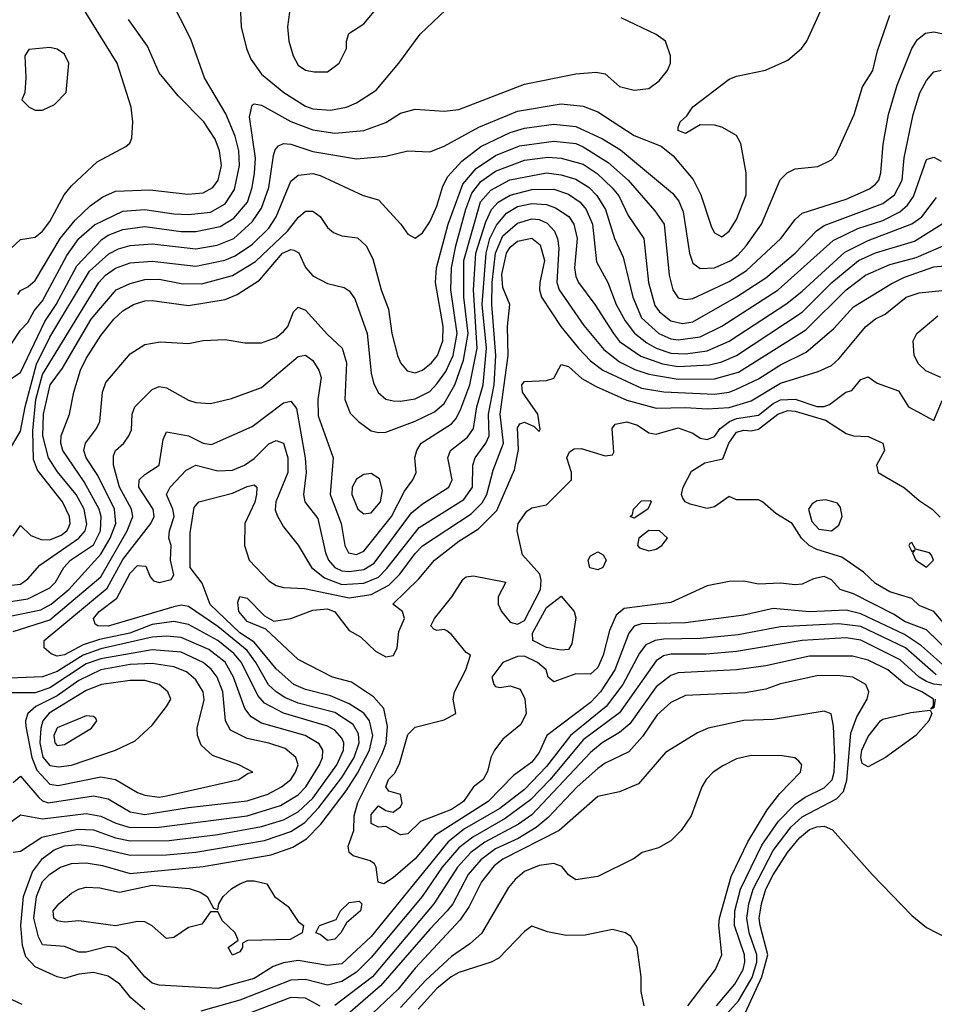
# Model space of a CAD drawing. Header units: inches. Extents: x 1793389 to 1900389, y 320802 to 470796.
# Tile 679 of 752: x 1866188 to 1868691, y 442115 to 444809. Entities that reach past the tile are written whole.
import ezdxf

# ---------------------------------------------------------------- set-up
doc = ezdxf.new("R2010")
doc.units = ezdxf.units.IN
doc.header["$MEASUREMENT"] = 0
doc.layers.add('B8464', color=7, linetype='Continuous')

msp = doc.modelspace()

# ---------------------------------------------------------------- linework, layer by layer
at = {"layer": 'B8464', "color": 2}
for points, elevation in [([(1866110, 443839.5), (1866190, 443959.1), (1866210, 443980.7), (1866227.3, 444012.7), (1866250, 444039.5), (1866316.4, 444163.6), (1866350, 444210.3), (1866392.3, 444247.7), (1866470, 444284.9), (1866530, 444290.2), (1866610, 444277.7), (1866650, 444276.1), (1866710, 444282.7), (1866750, 444305.7), (1866775.7, 444344.3), (1866789.8, 444410), (1866787.4, 444450), (1866778, 444490), (1866751.7, 444551.7), (1866693.6, 444650), (1866656.1, 444756.1), (1866599, 444870)], 342), ([(1866790.6, 444870), (1866794.4, 444790), (1866808.5, 444730), (1866820.8, 444700.8), (1866850, 444660.5), (1866910.6, 444610), (1866970, 444572.4), (1866990, 444565.3), (1867038.6, 444561.4), (1867082, 444570), (1867110, 444581.6), (1867163.3, 444616.7), (1867225.2, 444690), (1867284, 444770), (1867389, 444870)], 342), ([(1866149.7, 444170), (1866190, 444207.3), (1866230, 444214), (1866250, 444230.6), (1866270, 444257.3), (1866309.7, 444330.3), (1866330, 444354.8), (1866400.1, 444419.9), (1866478, 444462), (1866488.9, 444471.1), (1866494.6, 444485.4), (1866497.2, 444530), (1866492.7, 444570), (1866454.5, 444690), (1866353.1, 444853.1)], 350), ([(1866158.7, 443630), (1866190, 443682.8), (1866202.4, 443750), (1866233.7, 443866.3), (1866270, 443940.3), (1866378.7, 444121.3), (1866431.5, 444168.5), (1866457.8, 444182.2), (1866490, 444191.4), (1866550, 444196.1), (1866670, 444182), (1866727.9, 444192.1), (1866773.6, 444210), (1866824.4, 444255.6), (1866850, 444293), (1866869.8, 444350), (1866882.3, 444437.7), (1866886.7, 444453.3), (1866895.9, 444464.1), (1866909.6, 444470.4), (1866930, 444468.5), (1866990, 444448.9), (1867110, 444428.4), (1867190, 444435.5), (1867250, 444450.6), (1867310, 444447.3), (1867350, 444463), (1867444.9, 444515.1), (1867550, 444558.9), (1867670, 444578.7), (1867730, 444572.2), (1867770, 444557.1), (1867870, 444492.7), (1867943.5, 444463.5), (1867976.3, 444436.3), (1868031.6, 444371.6), (1868052.4, 444330), (1868081.7, 444241.7), (1868090, 444226), (1868110, 444214.8), (1868130, 444230.8), (1868150, 444262.8), (1868176.3, 444330), (1868176.3, 444390), (1868162, 444470), (1868150, 444492.3), (1868110, 444515.1), (1868090, 444520.9), (1868050, 444521.2), (1868010, 444498), (1867990, 444506), (1867990, 444514), (1867995.3, 444530), (1868013.6, 444546.4), (1868030, 444570.8), (1868130, 444646), (1868150, 444654.8), (1868229.3, 444670.7), (1868290, 444698), (1868328, 444730), (1868342, 444750), (1868390, 444854)], 334), ([(1866926, 444830), (1866921, 444790), (1866924.7, 444750), (1866936, 444710), (1866950, 444684.7), (1866970, 444671.3), (1866993.6, 444666.4), (1867030, 444666.8), (1867062, 444690), (1867082, 444730), (1867082, 444750), (1867088.9, 444771.1), (1867130, 444798), (1867172.1, 444847.9)], 346), ([(1866150, 443817.1), (1866190, 443844), (1866256.4, 443983.6), (1866287.8, 444030), (1866344.1, 444135.9), (1866412.2, 444207.8), (1866430, 444219.6), (1866470, 444234.9), (1866530, 444243.6), (1866630, 444229.2), (1866670, 444229.1), (1866736.5, 444243.5), (1866773.6, 444266.4), (1866810.9, 444310), (1866824.2, 444350), (1866830.8, 444389.2), (1866833.1, 444430), (1866817, 444543), (1866824.5, 444575.5), (1866830, 444578.8), (1866850, 444575.5), (1866930.2, 444530.2), (1866990, 444507.4), (1867050, 444498.9), (1867130, 444506.4), (1867190, 444528), (1867230, 444553), (1867270, 444564), (1867350, 444559.1), (1867390, 444563), (1867570, 444632.4), (1867710, 444660.7), (1867766, 444666), (1867790, 444661), (1867830, 444626.8), (1867870, 444616), (1867910, 444621), (1867938, 444642), (1867961.2, 444670), (1867969.2, 444690), (1867969, 444710), (1867955.3, 444750), (1867930, 444768.7), (1867834.6, 444814.6)], 338), ([(1866170, 443396), (1866190, 443424.7), (1866218, 443398), (1866246.3, 443386.3), (1866270, 443385.8), (1866301.5, 443398.5), (1866316.9, 443410), (1866321, 443419), (1866325.7, 443430), (1866324.4, 443450), (1866305.4, 443490), (1866236.8, 443576.8), (1866225.7, 443605.7), (1866223.8, 443683.8), (1866232.2, 443770), (1866250, 443838), (1866404.8, 444090), (1866423, 444110), (1866450, 444128.9), (1866490, 444143.6), (1866550, 444147.9), (1866670, 444134.9), (1866748.9, 444151.1), (1866777.2, 444162.8), (1866825.1, 444194.9), (1866870, 444238.7), (1866889.8, 444270), (1866930, 444367.3), (1866950, 444383.8), (1866990, 444388.5), (1867010, 444383.1), (1867128.1, 444328.1), (1867170, 444316), (1867231, 444250), (1867250, 444222), (1867270, 444211.3), (1867290, 444226), (1867310, 444256), (1867330, 444298.8), (1867346.1, 444353.9), (1867360, 444380), (1867398, 444422), (1867450, 444462.3), (1867530, 444500.2), (1867570, 444512.7), (1867650, 444523.2), (1867710, 444517.3), (1867782.7, 444482.7), (1867832.7, 444452.7), (1867974.7, 444334.7), (1867992.2, 444312.2), (1868003.7, 444283.7), (1868021.3, 444170), (1868030, 444142.8), (1868050, 444128.2), (1868090, 444130.3), (1868134, 444150), (1868154.7, 444165.3), (1868176.3, 444190), (1868218.7, 444250), (1868269.5, 444370.5), (1868288.7, 444390), (1868310, 444401), (1868372.5, 444407.5), (1868410, 444426), (1868422, 444438), (1868472.3, 444550), (1868494.5, 444625.5), (1868522.7, 444670), (1868535.9, 444724.1), (1868570, 444822)], 330), ([(1866183, 444057), (1866190, 444068), (1866210, 444078), (1866230, 444095.5), (1866298.5, 444210), (1866339.2, 444260.8), (1866380.6, 444299.4), (1866415.5, 444324.5), (1866450, 444339.5), (1866543.9, 444343.9), (1866648.1, 444331.9), (1866690, 444335.8), (1866716.2, 444350), (1866731.2, 444370), (1866740.5, 444410), (1866734.7, 444450), (1866722.5, 444482.5), (1866692, 444530), (1866621.2, 444601.2), (1866570, 444664), (1866537.2, 444737.2), (1866486, 444810)], 346), ([(1866150, 443259.5), (1866190, 443264.6), (1866210, 443279.3), (1866243.3, 443316.7), (1866349.7, 443390), (1866367.3, 443410), (1866371.6, 443428.4), (1866364.5, 443470), (1866342.7, 443510), (1866291.4, 443571.4), (1866266.6, 443610), (1866250.8, 443670), (1866252.8, 443730), (1866271.3, 443810), (1866304.6, 443855.4), (1866383.1, 443990), (1866452.3, 444070), (1866490, 444087.2), (1866530, 444098.3), (1866570, 444099), (1866630, 444087.4), (1866686.3, 444086.3), (1866770, 444109), (1866832.9, 444147.1), (1866920.5, 444230), (1866950, 444267.7), (1866970, 444284.9), (1866990, 444284.9), (1867010, 444270.7), (1867030, 444240.7), (1867046.9, 444226.9), (1867070, 444218), (1867112, 444212), (1867136.3, 444190), (1867154.7, 444154.7), (1867177.1, 444070), (1867197.3, 444017.3), (1867206.4, 443950), (1867221.6, 443890), (1867230.6, 443870), (1867248.6, 443848.6), (1867270, 443843), (1867290, 443850.4), (1867315.1, 443870), (1867331, 443890), (1867345.7, 443930), (1867346.9, 443970), (1867326, 444090), (1867328.5, 444130), (1867360.3, 444250), (1867401, 444359), (1867437.6, 444402.4), (1867490, 444437.6), (1867556, 444464), (1867650, 444476.9), (1867709.7, 444470.3), (1867730, 444460.8), (1867798.2, 444418.2), (1867853.7, 444370), (1867926.5, 444286.5), (1867952, 444250), (1867965.3, 444110), (1867975.5, 444070), (1867990, 444047.7), (1868010, 444043), (1868030, 444046.4), (1868130, 444092.9), (1868177.2, 444122.8), (1868271.6, 444210), (1868310, 444262), (1868330, 444279.3), (1868450, 444318), (1868513.9, 444346.1), (1868530, 444359.1), (1868539.5, 444370), (1868545.1, 444390), (1868551.3, 444468.7), (1868566, 444550), (1868589.7, 444630), (1868629.7, 444730.3), (1868645.1, 444754.9), (1868667.6, 444772.4), (1868690, 444776.4), (1868711.8, 444771.8)], 326), ([(1866132.4, 443212.4), (1866210, 443224.7), (1866270, 443254), (1866286, 443270), (1866308.3, 443310), (1866326.6, 443330), (1866390, 443371.8), (1866408.9, 443410), (1866410.8, 443450), (1866405.6, 443470), (1866364.3, 443544.3), (1866305.7, 443630), (1866300.5, 443650), (1866301.3, 443670), (1866324.5, 443730), (1866336.2, 443790), (1866354.3, 443850), (1866370, 443882), (1866410, 443944.9), (1866445.6, 443990), (1866470, 444012.2), (1866499.3, 444030), (1866530, 444039.5), (1866550, 444040.4), (1866650, 444027), (1866750, 444043.1), (1866782.8, 444057.2), (1866844.1, 444095.9), (1866906.9, 444170), (1866930, 444180.3), (1866938.5, 444178.5), (1866951.5, 444171.5), (1866970, 444130.8), (1866990, 444108.2), (1867030, 444087.3), (1867075.9, 444075.9), (1867090, 444066.8), (1867105.1, 444045.1), (1867138.7, 443950), (1867150, 443842), (1867155.8, 443815.8), (1867168.9, 443788.9), (1867190, 443770.6), (1867210, 443766.4), (1867230, 443764.9), (1867270, 443771.8), (1867310, 443792), (1867330, 443812.2), (1867353.9, 443846.1), (1867374, 443890), (1867385.7, 443950), (1867367.9, 444070), (1867369.8, 444130), (1867381.5, 444190), (1867409.3, 444290.7), (1867425.8, 444334.2), (1867450, 444366.5), (1867490, 444394.4), (1867570, 444424.7), (1867633.3, 444433.3), (1867670.2, 444430.2), (1867730, 444413.8), (1867768.6, 444388.6), (1867809.3, 444349.3), (1867827.4, 444327.4), (1867853.7, 444273.7), (1867895.8, 444210), (1867908.9, 444090), (1867926.7, 444026.7), (1867938.7, 444010), (1867970, 443984.9), (1868002, 443978), (1868030, 443982.7), (1868150, 444050.3), (1868230, 444102.6), (1868310, 444170.4), (1868368.9, 444231.1), (1868390, 444246), (1868550, 444306.5), (1868582, 444330), (1868603.5, 444370), (1868608.6, 444431.4), (1868633, 444550), (1868651.3, 444608.7), (1868670, 444642.8), (1868690, 444666.8), (1868710, 444670.8)], 322), ([(1866130, 443170.2), (1866245.4, 443194.6), (1866274, 443210), (1866322, 443250), (1866410, 443346.3), (1866435.4, 443390), (1866450.8, 443430), (1866447.7, 443470), (1866401.5, 443561.5), (1866369.7, 443610), (1866363.5, 443630), (1866367.8, 443650), (1866398.4, 443690), (1866407.6, 443710), (1866414.5, 443790), (1866423.3, 443816.7), (1866490, 443894.8), (1866530, 443920.7), (1866572.5, 443927.5), (1866650, 443922.8), (1866690, 443930.8), (1866750, 443934), (1866804.5, 443924.5), (1866850, 443924.9), (1866890, 443939.1), (1866910, 443956.3), (1866922, 443970), (1866937.2, 444010), (1866950, 444022.8), (1866970, 444014), (1867030, 443947.3), (1867070.4, 443910.4), (1867082.4, 443870), (1867078, 443770), (1867092.8, 443732.8), (1867114.8, 443710), (1867150, 443684), (1867170, 443679.1), (1867190, 443680.5), (1867270.5, 443710.5), (1867323.6, 443736.4), (1867350, 443758.4), (1867378.7, 443810), (1867402.9, 443877.1), (1867415, 443950), (1867403.2, 444050), (1867403.2, 444150), (1867449.3, 444310.7), (1867477.7, 444342.3), (1867529.2, 444370.8), (1867630, 444390.2), (1867670, 444384.9), (1867710, 444372.7), (1867746.7, 444350), (1867767.7, 444327.7), (1867791.6, 444290), (1867815.8, 444210), (1867839.6, 444159.6), (1867866.3, 444050), (1867890, 443993), (1867937.1, 443950), (1867970, 443935.8), (1867990, 443933.4), (1868050, 443941.3), (1868109.8, 443970.2), (1868264.2, 444070), (1868414.9, 444205.1), (1868482, 444238), (1868550, 444259.7), (1868596.8, 444283.2), (1868618.2, 444301.8), (1868634.3, 444325.7), (1868670, 444426.8), (1868690, 444433.4), (1868710, 444421.6)], 318), ([(1866170, 443135.2), (1866270, 443166.4), (1866410, 443284.9), (1866481.8, 443410), (1866497.7, 443450), (1866493.7, 443470), (1866461.4, 443530), (1866444.7, 443590), (1866444.2, 443615.8), (1866449.7, 443630.3), (1866473.2, 443650), (1866486.6, 443670), (1866493.4, 443686.6), (1866495.6, 443730), (1866502.9, 443750), (1866550, 443797.3), (1866570, 443805.5), (1866590, 443801.6), (1866650, 443768), (1866670, 443762), (1866710, 443759.1), (1866767.2, 443772.8), (1866850, 443803), (1866950, 443887.3), (1866970, 443890.7), (1866990, 443876.3), (1867006.7, 443850), (1867013.4, 443830), (1867003.6, 443770), (1867005.1, 443725.1), (1867045.5, 443610), (1867038, 443510), (1867067.4, 443430), (1867077.6, 443370), (1867088.2, 443350), (1867110, 443346), (1867130, 443354.4), (1867205.1, 443450), (1867240.9, 443519.1), (1867263.7, 443550), (1867272.7, 443570), (1867269.6, 443610.4), (1867274.5, 443630), (1867286.6, 443650), (1867370, 443703.1), (1867382.6, 443717.4), (1867395.7, 443744.3), (1867420.3, 443810), (1867439.9, 443910), (1867429.9, 444070), (1867436.5, 444170), (1867463.6, 444256.4), (1867479.3, 444290), (1867497.4, 444310), (1867530, 444329.2), (1867590, 444344.5), (1867650, 444345.5), (1867690, 444331.6), (1867722, 444310), (1867738.3, 444290), (1867756.1, 444250), (1867766.4, 444146.4), (1867797.6, 444090), (1867820.9, 444030), (1867844.7, 443984.7), (1867870.9, 443950.9), (1867904.6, 443924.6), (1867930.4, 443910), (1867970, 443896.5), (1868010, 443894.7), (1868070, 443902.8), (1868130, 443929), (1868287.5, 444032.5), (1868330, 444066), (1868446.8, 444173.2), (1868510, 444205.2), (1868630, 444250.3), (1868656.9, 444270), (1868697.7, 444322.3)], 314), ([(1866170, 442530.5), (1866190, 442533.4), (1866248, 442572), (1866346.1, 442593.9), (1866390, 442592.2), (1866450.2, 442570.2), (1866490, 442562), (1866596.9, 442563.1), (1866730, 442579.7), (1866850, 442601.6), (1866910, 442619.2), (1866950, 442641.3), (1866990, 442678.5), (1867055.5, 442770), (1867074, 442810), (1867074.8, 442830), (1867070, 442842.7), (1867050, 442865.1), (1867030, 442876), (1866910, 442910.9), (1866858.3, 442938.3), (1866840, 442960), (1866795.1, 443050), (1866774.2, 443074.2), (1866730, 443109.8), (1866650, 443154), (1866610, 443162.4), (1866550, 443153.8), (1866489.5, 443130.5), (1866406.6, 443113.4), (1866361.7, 443098.3), (1866310, 443071.1), (1866290, 443067.3), (1866274, 443074), (1866255.1, 443090), (1866255.1, 443110), (1866426.9, 443253.2), (1866470, 443331.7), (1866546.9, 443430), (1866555.8, 443450), (1866552.8, 443470), (1866514, 443530), (1866515.1, 443550), (1866530, 443564.9), (1866569.5, 443590.5), (1866580.1, 443659.9), (1866590, 443681), (1866650, 443670.4), (1866690, 443650.4), (1866713, 443647), (1866824.2, 443695.8), (1866910, 443760.4), (1866930, 443764.9), (1866945.3, 443745.3), (1866969, 443610), (1866971.8, 443570), (1866964.4, 443510), (1866968.2, 443490), (1867003.8, 443443.8), (1867024.4, 443350), (1867033.1, 443330), (1867050.4, 443310), (1867070, 443301.2), (1867090, 443298.8), (1867130, 443304.5), (1867158, 443322), (1867260.6, 443459.4), (1867290, 443484.2), (1867362.9, 443530), (1867371.5, 443550), (1867359.6, 443610), (1867367.3, 443630), (1867413.5, 443666.5), (1867429.8, 443690.2), (1867439.3, 443750), (1867456.2, 443810), (1867466, 443910), (1867454.1, 444030), (1867464.5, 444170), (1867474.7, 444210), (1867492.8, 444247.2), (1867520.2, 444279.8), (1867550, 444298.2), (1867590, 444306.2), (1867630, 444303.2), (1867654.5, 444294.5), (1867691, 444271), (1867704.6, 444250), (1867714, 444210), (1867706.5, 444130), (1867710, 444106.8), (1867717, 444090), (1867762, 444030), (1867813.1, 443950), (1867830, 443928.8), (1867888, 443888), (1867947.4, 443867.4), (1867990, 443859.7), (1868075.8, 443864.2), (1868110, 443872.4), (1868150, 443890.2), (1868330, 444008.9), (1868411.1, 444090), (1868484.2, 444150), (1868530, 444171.3), (1868636.9, 444203.1), (1868730, 444261.3)], 310), ([(1866530, 442099.6), (1866492, 442132), (1866462, 442170), (1866430, 442191.6), (1866390, 442201.3), (1866350, 442196.9), (1866310, 442185.1), (1866290, 442189.5), (1866230, 442216.9), (1866204.4, 442244.4), (1866195.4, 442275.4), (1866190.9, 442330), (1866198.5, 442410), (1866222.7, 442477.3), (1866250, 442513.4), (1866282.3, 442537.7), (1866310, 442548), (1866350, 442552.3), (1866390, 442546.9), (1866490, 442522.4), (1866590, 442523.2), (1866670, 442531.2), (1866857.5, 442562.5), (1866930, 442587.1), (1866968, 442612), (1867006.7, 442653.3), (1867070, 442735.6), (1867103.2, 442790), (1867116.8, 442830), (1867115.1, 442855.1), (1867100.6, 442880.6), (1867050, 442912.9), (1866950, 442938.8), (1866913.9, 442953.9), (1866890, 442969.7), (1866869.2, 442989.2), (1866834.6, 443050), (1866810, 443082.4), (1866730, 443148.9), (1866650, 443203.6), (1866630, 443206.9), (1866610, 443202.7), (1866430, 443149), (1866402, 443150), (1866394.5, 443154.5), (1866389.6, 443170), (1866405.1, 443190), (1866453.5, 443226.5), (1866490, 443294.4), (1866510, 443315.8), (1866533.4, 443313.4), (1866544.7, 443284.7), (1866553.8, 443273.8), (1866570, 443268.9), (1866602.5, 443277.5), (1866609.6, 443290), (1866600.5, 443330), (1866602, 443370), (1866596.2, 443390), (1866598, 443410), (1866610.9, 443450), (1866607.3, 443470), (1866589.7, 443510), (1866599.6, 443530), (1866643.3, 443576.7), (1866669.6, 443590.4), (1866730, 443574.9), (1866770, 443576.4), (1866802.7, 443590), (1866830, 443608.5), (1866870, 443648.2), (1866890, 443658), (1866910, 443650.7), (1866921.5, 443610), (1866921.5, 443570), (1866888.9, 443490), (1866887.4, 443467.4), (1866892.1, 443452.1), (1866910, 443421), (1866950, 443371), (1866986.4, 443310), (1867021.9, 443281.9), (1867070, 443263.2), (1867130, 443266.8), (1867170, 443283.9), (1867193, 443307), (1867280.8, 443419.2), (1867403.9, 443496.1), (1867427.1, 443530), (1867428.2, 443590), (1867434.7, 443610), (1867464, 443650), (1867472.8, 443670), (1867471.4, 443730), (1867486.9, 443810), (1867491.3, 443890), (1867480.6, 444030), (1867481.4, 444090), (1867489.9, 444170), (1867510, 444217.7), (1867550, 444252.7), (1867590, 444264.4), (1867610, 444262), (1867631.9, 444251.9), (1867652, 444230), (1867660.3, 444210), (1867663.7, 444183.7), (1867658.3, 444090), (1867664.2, 444070), (1867732.3, 443972.3), (1867787, 443907), (1867830, 443872.7), (1867871.7, 443851.7), (1867910, 443839.2), (1867990, 443825), (1868090, 443826), (1868155.1, 443844.9), (1868339.6, 443960.4), (1868449.7, 444070), (1868502.9, 444110), (1868570, 444139.1), (1868641.3, 444158.7), (1868730, 444196.5)], 306), ([(1868696.5, 443016.4), (1868612.6, 443090), (1868490, 443148.9), (1868430, 443156.2), (1868270, 443147.4), (1868154.3, 443125.7), (1868050, 443115.3), (1867950, 443114.2), (1867926.8, 443110), (1867902, 443098), (1867884.3, 443075.7), (1867839.1, 442990), (1867792.7, 442930), (1867695.8, 442850), (1867630, 442765.1), (1867570, 442702), (1867501.7, 442650), (1867405, 442595), (1867360.4, 442559.6), (1867150, 442300.5), (1867070, 442225.7), (1867030, 442221.1), (1866950, 442234.3), (1866910, 442228.3), (1866882, 442218), (1866830, 442185.1), (1866730, 442158), (1866570, 442167), (1866550, 442172.7), (1866530, 442189.4), (1866484.7, 442244.7), (1866450, 442269.6), (1866430, 442272.8), (1866370, 442256.9), (1866350, 442256.9), (1866310, 442272.8), (1866250, 442277), (1866238.9, 442298.9), (1866226.8, 442350), (1866234.2, 442410), (1866250, 442450.3), (1866270, 442470.3), (1866299.3, 442490), (1866330, 442499.5), (1866370, 442501.5), (1866414.3, 442494.3), (1866490, 442472.9), (1866690, 442491.3), (1866876, 442524), (1866935.4, 442544.6), (1866972.9, 442567.1), (1867012, 442608), (1867081.4, 442698.6), (1867112.9, 442747.1), (1867145.7, 442810), (1867154.4, 442850), (1867145.1, 442890), (1867130, 442911.1), (1867090, 442936.8), (1867038.5, 442958.5), (1866970, 442976), (1866938.4, 442990), (1866890, 443033), (1866830, 443105.3), (1866790, 443130.8), (1866709.1, 443209.1), (1866687.4, 443267.4), (1866654.3, 443310), (1866654.7, 443405.3), (1866665.4, 443474.6), (1866678, 443490), (1866770, 443513.7), (1866810, 443532), (1866830, 443536.3), (1866837.3, 443530), (1866836.4, 443510), (1866831.4, 443488.6), (1866804.4, 443430), (1866803, 443370), (1866816.3, 443330), (1866870, 443273.4), (1866890, 443260.5), (1866910, 443255.5), (1866967.7, 443252.3), (1867090, 443227.2), (1867150, 443236.5), (1867198, 443262), (1867228.5, 443291.5), (1867270, 443348.7), (1867290, 443368.9), (1867423.3, 443456.7), (1867453.3, 443486.7), (1867466.4, 443510), (1867483.5, 443576.5), (1867511.7, 443650), (1867503.2, 443730), (1867524.5, 443890), (1867523, 443970), (1867529.6, 444030), (1867510, 444076), (1867507.7, 444112.3), (1867520.3, 444170), (1867530, 444187), (1867550, 444202.7), (1867590, 444211.7), (1867612.8, 444192.8), (1867624.4, 444150), (1867611.3, 444090), (1867610.2, 444070), (1867616, 444050), (1867668.8, 443970), (1867717, 443910), (1867750, 443875.3), (1867783.8, 443850), (1867890, 443800.7), (1867951.1, 443791.1), (1868090, 443784.5), (1868129.8, 443790.2), (1868150, 443798), (1868210, 443826.7), (1868270, 443864.9), (1868341, 443899), (1868416, 443964), (1868470, 444023.1), (1868573.5, 444086.5), (1868610, 444104.4), (1868690, 444132.6), (1868730, 444136.5)], 302), ([(1868729.7, 443030), (1868655.9, 443095.9), (1868610, 443126.3), (1868490, 443183.5), (1868450, 443192.9), (1868350, 443188.7), (1868250, 443197.4), (1868170, 443179.7), (1868010, 443158.5), (1867890, 443156), (1867870, 443149.6), (1867854.9, 443130), (1867816.9, 443030), (1867777.7, 442970), (1867750, 442940.4), (1867630.4, 442850), (1867610, 442803.7), (1867590, 442777.6), (1867539.5, 442740.5), (1867470, 442669.8), (1867323.7, 442576.3), (1867270, 442512.8), (1867210, 442460.9), (1867184.7, 442444.7), (1867169.2, 442449.2), (1867163.7, 442490), (1867158.7, 442498.7), (1867147.5, 442507.5), (1867100.6, 442520.6), (1867089.4, 442530), (1867087.3, 442547.3), (1867102.4, 442590), (1867103, 442630), (1867113.5, 442666.5), (1867180.3, 442799.7), (1867190.8, 442829.2), (1867194.5, 442874.5), (1867184.2, 442924.2), (1867156.2, 442956.2), (1867096.1, 442996.1), (1867044, 443010), (1866950, 443058.4), (1866861.5, 443141.5), (1866810, 443162.4), (1866787.8, 443190), (1866785.2, 443214.8), (1866790, 443231), (1866810, 443226), (1866858, 443178), (1866883, 443163), (1866930, 443170.4), (1866990, 443193.4), (1867030, 443196.5), (1867050, 443188.4), (1867090, 443138), (1867120.5, 443120.5), (1867161.4, 443081.4), (1867190, 443065.5), (1867211.1, 443068.9), (1867220.7, 443090), (1867225.3, 443134.7), (1867241.2, 443170), (1867235.3, 443190), (1867209.3, 443210), (1867280.7, 443279.3), (1867322.9, 443330), (1867390, 443382), (1867444, 443416), (1867493.8, 443466.2), (1867542.5, 443577.5), (1867553, 443633), (1867550, 443692), (1867557.2, 443702.8), (1867570, 443707.3), (1867596, 443696), (1867610, 443682), (1867612.7, 443687.3), (1867606, 443730), (1867564.5, 443790), (1867562.7, 443810), (1867570, 443818.8), (1867630, 443821.6), (1867650, 443827.7), (1867670, 443866), (1867690, 443860.5), (1867726.9, 443826.9), (1867765.4, 443805.4), (1867850, 443767.6), (1867930, 443745.7), (1868010, 443747.7), (1868070, 443744), (1868130, 443748.2), (1868190, 443766), (1868270, 443814.9), (1868373.6, 443846.4), (1868410, 443863), (1868430, 443880.7), (1868503.7, 443970), (1868530, 443990.3), (1868557, 444003), (1868614, 444050), (1868650, 444061.6), (1868730, 444070.3)], 298), ([(1868709.2, 443830), (1868667.8, 443847.8), (1868647.6, 443867.6), (1868636.2, 443890), (1868633, 443930), (1868643.6, 443950), (1868700.9, 443999.1)], 294), ([(1868735.4, 443075.4), (1868670, 443139.6), (1868610, 443162.4), (1868581.4, 443181.4), (1868470, 443238.3), (1868433.2, 443250), (1868410, 443276.2), (1868390, 443285.6), (1868360.6, 443279.4), (1868330, 443264.5), (1868310, 443262.9), (1868270, 443267.3), (1868210, 443264.5), (1868170, 443272.3), (1868130, 443272), (1868070, 443259.5), (1867970, 443214), (1867842, 443198), (1867820.7, 443179.3), (1867802.6, 443137.4), (1867784.6, 443070), (1867770, 443036), (1867750, 443018), (1867710, 443018.9), (1867650, 442997.2), (1867634, 443010), (1867629.2, 443030), (1867605.2, 443050), (1867570, 443067.8), (1867550, 443066.6), (1867510.5, 443050), (1867480.5, 443010), (1867485.5, 442990), (1867490, 442984), (1867501.6, 442981.6), (1867530, 442986.4), (1867557.4, 442977.4), (1867570.3, 442950.3), (1867573.7, 442910), (1867559.3, 442880.7), (1867510, 442840.5), (1867487, 442810), (1867477, 442790), (1867468.6, 442751.4), (1867456.3, 442730), (1867430.3, 442709.7), (1867402.4, 442670), (1867370, 442647.6), (1867285.1, 442614.9), (1867250, 442581.2), (1867230, 442578), (1867190, 442600.9), (1867170, 442599.5), (1867150, 442609.4), (1867150, 442634), (1867170, 442658), (1867190, 442644.7), (1867210, 442640.7), (1867230, 442654.8), (1867235.1, 442664.9), (1867230, 442689), (1867198, 442698), (1867189.6, 442709.6), (1867197, 442730), (1867213.7, 442746.3), (1867227.7, 442772.3), (1867250, 442853.4), (1867270, 442872.7), (1867350, 442893.4), (1867381.2, 442910), (1867374, 442950), (1867378.4, 442970), (1867409.4, 443030), (1867422, 443070), (1867410, 443077.2), (1867370, 443126.6), (1867356.6, 443136.6), (1867350, 443140.7), (1867330, 443138), (1867321.2, 443141.2), (1867313.2, 443150), (1867323.6, 443170), (1867370.7, 443229.3), (1867401.5, 443278.5), (1867410, 443284.4), (1867430, 443287.4), (1867518.8, 443270), (1867497.7, 443230), (1867497.2, 443210), (1867506.2, 443190), (1867530, 443160.2), (1867550, 443154.7), (1867570, 443165.2), (1867613.1, 443250), (1867615.6, 443275.6), (1867611.4, 443291.4), (1867564.4, 443344.4), (1867549.3, 443410), (1867552.3, 443430), (1867575.9, 443464.1), (1867590, 443473.4), (1867630, 443481.6), (1867698.3, 443550), (1867698.3, 443570), (1867685.1, 443610), (1867693, 443627), (1867705.4, 443634.6), (1867724.6, 443635.4), (1867790, 443615.8), (1867810, 443618), (1867814, 443626), (1867809.6, 443690), (1867818, 443702), (1867850, 443708.9), (1867879.3, 443699.3), (1867910, 443678.4), (1867930, 443675.3), (1867990, 443692.2), (1868030, 443678), (1868050, 443664.4), (1868070, 443660.3), (1868090, 443668.7), (1868105.6, 443690), (1868130.5, 443709.5), (1868150, 443717.4), (1868210, 443726.5), (1868250, 443759.1), (1868270, 443769.3), (1868310, 443770.3), (1868370, 443750.4), (1868389.5, 443750.5), (1868404.1, 443755.9), (1868448.7, 443790), (1868465.2, 443794.8), (1868490, 443824.7), (1868510, 443832), (1868534.6, 443814.6), (1868593.7, 443793.7), (1868621, 443750), (1868690, 443712), (1868713, 443767)], 294), ([(1868757.4, 443110), (1868690, 443189.7), (1868650, 443206.3), (1868630, 443225.1), (1868570, 443243.5), (1868530, 443266), (1868497.2, 443297.2), (1868438.3, 443338.3), (1868370, 443359), (1868348.7, 443370), (1868328, 443390), (1868302, 443430), (1868257.5, 443457.5), (1868221.2, 443490), (1868210, 443495.1), (1868150, 443495.6), (1868130, 443504.5), (1868090, 443476.2), (1868070, 443471.1), (1868023.3, 443483.3), (1868009, 443490), (1868002, 443502), (1867999.3, 443510), (1868003.6, 443530), (1868026.4, 443573.6), (1868063.5, 443596.5), (1868112.7, 443607.3), (1868128.5, 443650), (1868150, 443680.2), (1868170, 443686.3), (1868190, 443683.6), (1868210, 443688.8), (1868262.6, 443730), (1868290, 443739.3), (1868310, 443737.4), (1868393.1, 443713.2), (1868450, 443676.5), (1868470, 443670.2), (1868510, 443668.4), (1868550.3, 443650.3), (1868554.9, 443630), (1868533, 443590), (1868537.3, 443570), (1868610, 443528.4), (1868650, 443493.1), (1868685.5, 443470), (1868707.4, 443447.4)], 290), ([(1866118.6, 442581.4), (1866190, 442633), (1866250, 442622.3), (1866370, 442636.5), (1866410, 442629.1), (1866450.6, 442610), (1866490, 442598.8), (1866570, 442599.7), (1866810, 442630.2), (1866901.7, 442658.3), (1866950, 442687.7), (1866970.9, 442710), (1867008.5, 442770), (1867016.4, 442790), (1867018, 442810), (1867007.3, 442827.3), (1866969.3, 442850), (1866850, 442884.4), (1866821.4, 442901.4), (1866803.8, 442923.8), (1866773.1, 443010), (1866750.5, 443050.5), (1866705.6, 443085.6), (1866630, 443118.8), (1866590, 443122.2), (1866550, 443119), (1866410, 443087.3), (1866361.7, 443070), (1866290, 443025.7), (1866250, 443011.2), (1866070, 443003.1)], 314), ([(1868744.5, 442984.5), (1868690.4, 442990.4), (1868670, 442998.3), (1868649.7, 443010), (1868597.7, 443057.7), (1868490, 443110.8), (1868450, 443117.2), (1868330, 443109.8), (1868150, 443080.4), (1868067.1, 443072.9), (1867970, 443073.1), (1867950, 443068.2), (1867930, 443054.7), (1867830, 442912.6), (1867730, 442838.5), (1867640.2, 442730), (1867586.2, 442673.8), (1867516.5, 442623.5), (1867427.9, 442572.1), (1867390, 442543.1), (1867344.2, 442490), (1867289.1, 442410), (1867150, 442242.6), (1867110, 442202.3), (1867070, 442177.3), (1867030, 442166.9), (1866970, 442182.7), (1866930, 442180.4), (1866790, 442125.6), (1866683.9, 442096.1)], 306), ([(1866170, 442722), (1866190, 442739.1), (1866240.5, 442680.5), (1866250, 442671.6), (1866266.1, 442666.1), (1866390, 442684.9), (1866430, 442676.5), (1866490, 442641.5), (1866530, 442634.4), (1866650, 442653.6), (1866810, 442671.5), (1866866.6, 442690), (1866904.5, 442710), (1866929.6, 442730), (1866943, 442750), (1866949.6, 442770), (1866943.7, 442790), (1866914.2, 442814.2), (1866870, 442829.7), (1866810, 442842), (1866764.6, 442864.6), (1866751.5, 442890), (1866743.9, 442970), (1866728.4, 443010), (1866712, 443032), (1866690, 443049.7), (1866630, 443078.2), (1866550, 443084.6), (1866410, 443060.2), (1866370, 443046), (1866270, 442980.7), (1866230, 442967.1), (1866050, 442967)], 318), ([(1868694, 442950), (1868690, 442926), (1868682, 442922), (1868688.9, 442931.1), (1868689.2, 442950), (1868657.6, 442970), (1868610.7, 442990.7), (1868564.5, 443030), (1868510, 443056.4), (1868467.3, 443067.3), (1868350, 443067.3), (1868230, 443041.1), (1868150, 443029.7), (1867990, 443022), (1867970, 443014.7), (1867930, 442983), (1867857.6, 442882.4), (1867830, 442858.3), (1867782.4, 442830), (1867750, 442803.5), (1867590, 442633.3), (1867552.7, 442607.3), (1867461.3, 442558.7), (1867422.4, 442530), (1867386, 442490), (1867321.5, 442390), (1867153.8, 442190), (1867050, 442111.1)], 310), ([(1868099.2, 442060.8), (1868155.6, 442124.4), (1868192.4, 442187.6), (1868205.2, 442230), (1868205.6, 442250), (1868184.8, 442310), (1868178.5, 442350), (1868184, 442390), (1868195.9, 442430), (1868250, 442535.3), (1868299.9, 442600.1), (1868330, 442627.7), (1868423.2, 442676.8), (1868442.8, 442697.2), (1868451.8, 442728.2), (1868463.2, 442856.8), (1868478.8, 442901.2), (1868507.8, 442950), (1868512, 442970), (1868503.7, 442990), (1868468, 443010), (1868425.5, 443014.5), (1868370, 443013.3), (1868270, 442991.3), (1868230, 442976.9), (1868173.3, 442966.7), (1868010, 442959.6), (1867970, 442940.7), (1867932.8, 442907.2), (1867892.2, 442847.8), (1867854.7, 442805.3), (1867790, 442774.7), (1867770, 442759.7), (1867713.4, 442710), (1867634.1, 442625.9), (1867601.8, 442598.2), (1867551.9, 442568.1), (1867490, 442540.3), (1867450.2, 442510), (1867415.8, 442470), (1867373.8, 442390), (1867358.3, 442370), (1867310, 442320.5), (1867175.3, 442164.7), (1867078.7, 442081.3)], 314), ([(1868095.4, 442110), (1868145.4, 442170), (1868168.3, 442210), (1868172.8, 442230), (1868171.8, 442250), (1868144.4, 442330), (1868145.5, 442370), (1868161.1, 442430), (1868219.3, 442550), (1868264.6, 442615.4), (1868310, 442662.3), (1868338.2, 442681.8), (1868390, 442707.4), (1868411.3, 442728.7), (1868417.2, 442750), (1868419.2, 442790), (1868415.6, 442875.6), (1868409.3, 442909.3), (1868390, 442917.2), (1868250, 442893.6), (1868170, 442891.6), (1868072, 442870), (1868042.8, 442857.2), (1867955.9, 442804.1), (1867881.6, 442718.4), (1867830, 442696), (1867770, 442683.7), (1867664.9, 442590), (1867510, 442511.8), (1867486.7, 442493.3), (1867451.8, 442450), (1867417.8, 442382.2), (1867393.9, 442346.1), (1867270, 442213.3), (1867224, 442156), (1867050, 441991.5)], 318), ([(1868016.2, 442110), (1868092.3, 442210), (1868109.5, 442250), (1868101.1, 442330), (1868103.1, 442350), (1868135.6, 442464.4), (1868181.1, 442558.9), (1868233.5, 442646.5), (1868268.5, 442691.5), (1868325.2, 442750), (1868328.7, 442770), (1868320.2, 442780.2), (1868309.2, 442789.2), (1868274.8, 442794.8), (1868190, 442795.1), (1868150, 442786.6), (1868112.5, 442767.5), (1868086, 442750), (1868066.8, 442730), (1868054.8, 442710), (1868026, 442630), (1867998, 442590), (1867970, 442562), (1867936.8, 442543.2), (1867892, 442530), (1867870, 442514), (1867770, 442464), (1867710, 442455.3), (1867690, 442469), (1867671.8, 442491.8), (1867650, 442499.5), (1867610, 442494.7), (1867570, 442477.6), (1867543.6, 442456.4), (1867526, 442434), (1867451.5, 442308.5), (1867420.2, 442279.8), (1867370, 442245.7), (1867299.4, 442180.6), (1867230, 442106)], 322), ([(1868164.2, 442070), (1868219.5, 442190), (1868235.8, 442250), (1868214.2, 442330), (1868212, 442350), (1868218.5, 442390), (1868229.8, 442430), (1868250, 442468.5), (1868289.8, 442530), (1868322.3, 442570), (1868350, 442592.6), (1868370, 442600.3), (1868390, 442602.4), (1868412.4, 442592.4), (1868521, 442470), (1868630, 442358), (1868670, 442324.7), (1868730, 442294)], 310), ([(1867897.2, 442110), (1867889.2, 442150), (1867889.2, 442190), (1867878, 442270), (1867860.4, 442300.4), (1867846, 442310), (1867810, 442319), (1867735.9, 442304.1), (1867683.2, 442303.2), (1867632.9, 442312.9), (1867590, 442328.7), (1867570, 442314), (1867499, 442241), (1867478, 442230), (1867390, 442201.3), (1867368.4, 442190), (1867330, 442157.4), (1867278.9, 442101.1)], 326), ([(1866194.2, 442114.2), (1866167, 442127), (1866075.3, 442135.3), (1866030, 442128.7), (1865910, 442056.4)], 310), ([(1867010, 442109.7), (1866970, 442131.1), (1866930, 442133.3), (1866797.3, 442082.7)], 310)]:
    msp.add_lwpolyline(points, dxfattribs=dict(at, elevation=elevation))
for points, elevation in [([(1866270, 444733.2), (1866212.7, 444727.3), (1866202, 444710), (1866204.7, 444650), (1866202, 444610), (1866194, 444590), (1866214, 444570), (1866230, 444562), (1866250, 444562), (1866283.1, 444576.9), (1866315.3, 444610), (1866322, 444690), (1866310, 444715.3), (1866290, 444728.7)], 354), ([(1867150, 443567), (1867130, 443564.5), (1867110, 443552), (1867097.6, 443530), (1867097, 443510), (1867113.4, 443470), (1867130, 443457.1), (1867150, 443459.3), (1867175.4, 443490), (1867180.5, 443520.5), (1867172.5, 443552.5)], 318), ([(1867870, 443445.1), (1867859, 443450), (1867865.1, 443454.9), (1867868, 443470), (1867890, 443492.7), (1867913.2, 443493.2), (1867916, 443490), (1867907.3, 443470)], 290), ([(1868394.8, 443494.8), (1868370, 443492), (1868356.3, 443483.7), (1868346.8, 443470), (1868356.3, 443436.3), (1868374.8, 443414.8), (1868410, 443410.8), (1868430, 443426), (1868439.3, 443450), (1868434.5, 443474.5), (1868426.3, 443486.3)], 290), ([(1867910, 443411.1), (1867882.4, 443390), (1867878.8, 443370), (1867884.1, 443364.1), (1867910, 443355.5), (1867930, 443360.5), (1867945.2, 443370), (1867961.2, 443390), (1867939, 443410)], 294), ([(1868630, 443378), (1868624.7, 443375.3), (1868622, 443370), (1868630, 443354), (1868638, 443358), (1868632, 443350), (1868640.7, 443330), (1868670, 443311), (1868689, 443330), (1868684, 443344), (1868678, 443350), (1868640.2, 443360.2)], 290), ([(1867770, 443303.5), (1867748.7, 443308.7), (1867743.5, 443330), (1867750, 443341.6), (1867770, 443352.7), (1867785.1, 443345.1), (1867793.1, 443330), (1867784, 443310)], 290), ([(1867670, 443083.6), (1867630, 443091.2), (1867592, 443110), (1867591.6, 443130), (1867630, 443200.4), (1867670, 443231.3), (1867705.5, 443190), (1867710, 443172), (1867699.2, 443100.8), (1867690, 443086)], 290), ([(1866550, 443047.7), (1866490, 443044.4), (1866410, 443029.8), (1866350, 443001.1), (1866290, 442959), (1866232.2, 442930), (1866210.3, 442910), (1866204, 442890), (1866204.9, 442875.1), (1866221, 442790), (1866235, 442755), (1866270, 442717.4), (1866293.3, 442713.3), (1866410, 442737.4), (1866450.2, 442730.2), (1866510, 442694.4), (1866530, 442687), (1866570, 442681.7), (1866590, 442684.9), (1866788, 442730), (1866813.2, 442746.8), (1866826, 442750), (1866788, 442770), (1866715.1, 442795.1), (1866684.2, 442824.2), (1866674.5, 442850), (1866674, 442870), (1866692.5, 442947.5), (1866689.6, 442970), (1866670, 443002.9), (1866644.7, 443024.7), (1866610, 443038)], 322), ([(1866530, 443001.1), (1866490, 443000.4), (1866411.3, 442990), (1866370, 442973.1), (1866268.4, 442911.6), (1866251.2, 442890), (1866245.4, 442870), (1866243.2, 442830), (1866250.9, 442790.9), (1866270, 442768), (1866295.3, 442764.7), (1866330, 442769), (1866449.7, 442810.3), (1866504.1, 442835.9), (1866550, 442878.8), (1866589.3, 442930), (1866601.2, 442950), (1866593.2, 442970), (1866569.2, 442990)], 326), ([(1868510, 442764.2), (1868493.8, 442773.8), (1868489.8, 442789.8), (1868492.8, 442810), (1868510, 442847.7), (1868544, 442890), (1868550, 442894.8), (1868627, 442913), (1868679.8, 442919.8), (1868684.7, 442910), (1868676, 442890), (1868641, 442850), (1868557.3, 442790)], 310), ([(1866370, 442904), (1866290, 442871.5), (1866281.3, 442850), (1866284.4, 442830), (1866290, 442823), (1866310, 442826), (1866384, 442870), (1866399, 442890), (1866396.5, 442896.5), (1866390, 442902)], 330), ([(1866770, 442249.2), (1866758, 442270), (1866786, 442290), (1866778, 442310), (1866743.2, 442343.2), (1866730, 442368), (1866710, 442368), (1866686.4, 442333.6), (1866650, 442324.5), (1866610, 442297), (1866590, 442294.5), (1866550, 442329.6), (1866530, 442340.5), (1866510, 442341.3), (1866450.3, 442329.7), (1866350, 442342.7), (1866310, 442339.3), (1866290, 442342.7), (1866281.2, 442350), (1866279, 442370), (1866295.3, 442390), (1866330, 442418.8), (1866348.7, 442430), (1866370, 442435.5), (1866406.8, 442433.2), (1866461.1, 442421.1), (1866550, 442440.7), (1866651.6, 442431.6), (1866681.7, 442421.7), (1866700.7, 442410), (1866718, 442378), (1866730, 442374), (1866732.7, 442390), (1866745.2, 442410), (1866768.4, 442431.6), (1866790, 442444.4), (1866810, 442452.2), (1866830, 442452.7), (1866864.5, 442444.5), (1866885.5, 442410), (1866922.4, 442382.4), (1866950, 442341), (1866964.7, 442330), (1866961, 442310), (1866928.3, 442291.7), (1866811.1, 442288.9), (1866798, 442282), (1866798, 442270), (1866790, 442258)], 298), ([(1867030, 442289.6), (1867010, 442306), (1866998, 442310), (1867008, 442330), (1867053.6, 442346.4), (1867066, 442370), (1867090, 442393), (1867117.3, 442397.3), (1867124.7, 442390), (1867121, 442370), (1867082, 442338), (1867066.8, 442310), (1867050, 442293.2)], 298)]:
    msp.add_lwpolyline(points, close=True, dxfattribs=dict(at, elevation=elevation))

doc.saveas('drawing.dxf')
